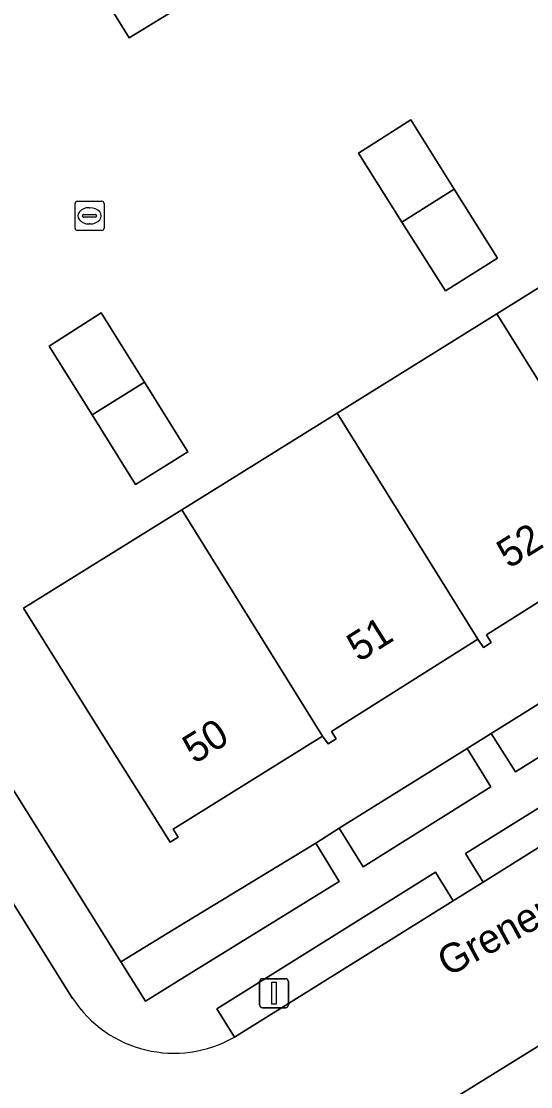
# Model space of a CAD drawing. Extents: x 159279 to 160377, y 384531 to 385888.
# Drawn here: x 159564.96 to 159582.48, y 385393.14 to 385429.79 of the extents above; entities that cross this region are included whole.
import ezdxf

# ---------------------------------------------------------------- set-up
doc = ezdxf.new("R2010")
doc.units = 0
for name, color, linetype in [('IMGEO_Erf', 7, 'Continuous'), ('IMGEO_Groenvoorziening', 7, 'Continuous'), ('IMGEO_Kolk', 7, 'Continuous'), ('IMGEO_Lichtmast', 7, 'Continuous'), ('IMGEO_Openbare_ruimte_label', 7, 'Continuous'), ('IMGEO_Pand', 7, 'Continuous'), ('IMGEO_Pand_nummerreeks', 7, 'Continuous'), ('IMGEO_Parkeervlak_open', 7, 'Continuous'), ('IMGEO_Rijbaan_lokaal_open', 7, 'Continuous'), ('IMGEO_Voetpad_open', 7, 'Continuous')]:
    doc.layers.add(name, color=color, linetype=linetype)

msp = doc.modelspace()

# ---------------------------------------------------------------- linework, layer by layer
at = {"layer": 'IMGEO_Erf'}
for points in [[(159574.173, 385453.369), (159546.415, 385436.07), (159544.876, 385435.092), (159557.187, 385415.316), (159568.379, 385397.437), (159570.594, 385398.781), (159575.087, 385401.511), (159575.896, 385402.028), (159580.303, 385404.776), (159581.123, 385405.292), (159585.671, 385408.125), (159586.501, 385408.642), (159590.988, 385411.431), (159591.794, 385411.934), (159594.212, 385413.445), (159595.036, 385413.938), (159598.654, 385416.205), (159601.163, 385417.778), (159604.622, 385419.876), (159591.658, 385435.532), (159593.045, 385436.63), (159589.871, 385440.661), (159588.553, 385439.59), (159576.484, 385454.809)], [(159567.181, 385431.643), (159565.684, 385434.073), (159567.489, 385435.185), (159568.99, 385432.764), (159570.49, 385430.343), (159568.668, 385429.23)], [(159578.354, 385426.408), (159579.853, 385424.019), (159581.342, 385421.646), (159579.548, 385420.516), (159578.055, 385422.886), (159576.562, 385425.255)], [(159569.194, 385417.375), (159570.686, 385414.986), (159568.889, 385413.862), (159567.394, 385416.251), (159565.912, 385418.62), (159567.701, 385419.765)]]:
    msp.add_lwpolyline(points, close=True, dxfattribs=at)
msp.add_lwpolyline([(159586.014, 385411.867), (159580.963, 385408.682), (159581.129, 385408.426), (159580.858, 385408.254), (159580.669, 385408.533), (159575.635, 385405.362), (159575.791, 385405.102), (159575.51, 385404.93), (159575.321, 385405.199), (159570.18, 385401.996), (159570.351, 385401.726), (159570.081, 385401.555), (159569.344, 385402.717), (159567.965, 385404.895), (159565.035, 385409.6), (159570.475, 385412.986), (159575.825, 385416.316), (159581.319, 385419.735), (159586.804, 385423.148)], dxfattribs=at)
at = {"layer": 'IMGEO_Groenvoorziening'}
for points in [[(159585.671, 385408.125), (159581.123, 385405.292), (159581.963, 385403.971), (159586.515, 385406.819)], [(159580.303, 385404.776), (159575.896, 385402.028), (159576.714, 385400.704), (159581.11, 385403.451)], [(159585.051, 385402.798), (159584.427, 385403.769), (159580.243, 385401.157), (159580.845, 385400.177)], [(159575.893, 385400.195), (159575.087, 385401.511), (159570.594, 385398.781), (159568.379, 385397.437), (159569.229, 385396.079), (159570.888, 385397.114)], [(159579.812, 385399.534), (159579.212, 385400.512), (159571.689, 385395.814), (159572.286, 385394.844)]]:
    msp.add_lwpolyline(points, close=True, dxfattribs=at)
at = {"layer": 'IMGEO_Kolk'}
for p, q in [((159566.803, 385422.675), (159566.803, 385423.527)), ((159566.878, 385423.601), (159567.73, 385423.601)), ((159567.804, 385423.527), (159567.804, 385422.675)), ((159567.105, 385423.144), (159567.503, 385423.144)), ((159567.291, 385423.381), (159567.316, 385423.381)), ((159567.062, 385423.095), (159567.062, 385423.107)), ((159567.5, 385423.058), (159567.102, 385423.058)), ((159567.314, 385422.821), (159567.289, 385422.821)), ((159567.546, 385423.107), (159567.546, 385423.095)), ((159567.73, 385422.601), (159566.878, 385422.601))]:
    msp.add_line(p, q, dxfattribs=at)
for points in [[(159566.803, 385422.675), (159566.803, 385423.527)], [(159566.878, 385423.601), (159567.73, 385423.601)], [(159567.804, 385423.527), (159567.804, 385422.675)], [(159567.73, 385422.601), (159566.878, 385422.601)]]:
    msp.add_lwpolyline(points, dxfattribs=at)
for centre, radius, start, end in [((159566.88, 385423.525), 0.0765, 91.552, 178.448), ((159566.88, 385423.525), 0.0765, 91.552, 178.448), ((159567.728, 385423.525), 0.0765, 1.552, 88.448), ((159567.728, 385423.525), 0.0765, 1.552, 88.448), ((159567.102, 385423.104), 0.0403, 85.8775, 175.7526), ((159567.507, 385423.106), 0.0386, 1.7309, 96.639), ((159567.099, 385423.094), 0.0366, 178.938, 274.7102), ((159567.503, 385423.101), 0.043, 264.8664, 352.4533), ((159566.88, 385422.677), 0.0765, 181.552, 268.448), ((159566.88, 385422.677), 0.0765, 181.552, 268.448), ((159567.728, 385422.677), 0.0765, 271.552, 358.448), ((159567.728, 385422.677), 0.0765, 271.552, 358.448)]:
    msp.add_arc(centre, radius, start, end, dxfattribs=at)
for centre, major_axis, ratio, start_param, end_param in [((159567.29, 385423.101), (-0.387, 0.002), 0.722429, 4.712389, 7.853982), ((159567.315, 385423.101), (-0.39, 0.002), 0.717154, 1.570796, 4.712389)]:
    msp.add_ellipse(centre, major_axis=major_axis, ratio=ratio, start_param=start_param, end_param=end_param, dxfattribs=at)
at = {"layer": 'IMGEO_Lichtmast'}
for p, q in [((159573.156, 385395.953), (159573.156, 385396.753)), ((159573.156, 385396.753), (159573.156, 385395.953)), ((159573.256, 385396.853), (159574.046, 385396.853)), ((159574.046, 385396.853), (159573.256, 385396.853)), ((159574.146, 385396.753), (159574.146, 385395.953)), ((159574.146, 385395.953), (159574.146, 385396.753)), ((159574.046, 385395.853), (159573.256, 385395.853)), ((159573.256, 385395.853), (159574.046, 385395.853))]:
    msp.add_line(p, q, dxfattribs=at)
msp.add_lwpolyline([(159573.576, 385396.728), (159573.726, 385396.728), (159573.726, 385395.978), (159573.576, 385395.978), (159573.576, 385396.728)], dxfattribs=at)
for centre, start, end in [((159573.256, 385396.753), 90, 180), ((159573.256, 385396.753), 90, 180), ((159574.046, 385396.753), 0, 90), ((159574.046, 385396.753), 360, 90), ((159573.256, 385395.953), 180, 270), ((159573.256, 385395.953), 180, 270), ((159574.046, 385395.953), 270, 0), ((159574.046, 385395.953), 270, 0)]:
    msp.add_arc(centre, 0.1, start, end, dxfattribs=at)
at = {"layer": 'IMGEO_Pand'}
for points in [[(159568.99, 385432.764), (159567.181, 385431.643), (159568.668, 385429.23), (159570.49, 385430.343)], [(159578.354, 385426.408), (159576.562, 385425.255), (159578.055, 385422.886), (159579.853, 385424.019)], [(159579.853, 385424.019), (159578.055, 385422.886), (159579.548, 385420.516), (159581.342, 385421.646)], [(159586.804, 385423.148), (159581.319, 385419.735), (159586.343, 385411.661), (159586.472, 385411.738), (159586.32, 385412.02), (159591.343, 385415.201), (159591.56, 385414.908), (159591.817, 385415.072), (159591.655, 385415.354)], [(159567.701, 385419.765), (159565.912, 385418.62), (159567.394, 385416.251), (159569.194, 385417.375)], [(159581.319, 385419.735), (159575.825, 385416.316), (159580.669, 385408.533), (159580.858, 385408.254), (159581.129, 385408.426), (159580.963, 385408.682), (159586.014, 385411.867), (159586.211, 385411.582), (159586.343, 385411.661)], [(159569.194, 385417.375), (159567.394, 385416.251), (159568.889, 385413.862), (159570.686, 385414.986)], [(159575.825, 385416.316), (159570.475, 385412.986), (159575.321, 385405.199), (159575.51, 385404.93), (159575.791, 385405.102), (159575.635, 385405.362), (159580.669, 385408.533)], [(159570.475, 385412.986), (159565.035, 385409.6), (159567.965, 385404.895), (159569.344, 385402.717), (159570.081, 385401.555), (159570.351, 385401.726), (159570.18, 385401.996), (159575.321, 385405.199)]]:
    msp.add_lwpolyline(points, close=True, dxfattribs=at)
at = {"layer": 'IMGEO_Parkeervlak_open'}
msp.add_lwpolyline([(159586.7, 385390.996), (159584, 385395.308), (159577.283, 385391.144), (159579.982, 385386.809)], close=True, dxfattribs=at)
at = {"layer": 'IMGEO_Rijbaan_lokaal_open'}
for points in [[(159566.721, 385396.176), (159543.163, 385433.937), (159526.721, 385423.666), (159557.684, 385373.918), (159585.844, 385328.715), (159586.834, 385327.175), (159586.995, 385326.924), (159589.962, 385328.78), (159589.295, 385329.853), (159588.331, 385331.359), (159586.447, 385334.412), (159579.858, 385344.998), (159579.015, 385346.375), (159573.978, 385354.409), (159573.199, 385355.697), (159568.168, 385363.744), (159567.323, 385365.147), (159562.201, 385373.298), (159561.027, 385375.175)], [(159575.334, 385389.941), (159577.283, 385391.144), (159584, 385395.308), (159588.467, 385398.112), (159597.442, 385403.674), (159601.486, 385406.201), (159610.422, 385411.774), (159611.731, 385412.583), (159608.104, 385417.162), (159595.737, 385409.456), (159594.718, 385408.821), (159586.072, 385403.434), (159585.051, 385402.798), (159580.845, 385400.177), (159579.812, 385399.534), (159572.286, 385394.844)]]:
    msp.add_lwpolyline(points, dxfattribs=at)
msp.add_arc((159570.207, 385398.448), 4.16, 213.0917, 299.9869, dxfattribs=at)
at = {"layer": 'IMGEO_Voetpad_open'}
for points in [[(159543.163, 385433.937), (159566.721, 385396.176)], [(159586.515, 385406.819), (159581.963, 385403.971), (159581.123, 385405.292), (159580.303, 385404.776), (159581.11, 385403.451), (159576.714, 385400.704), (159575.896, 385402.028), (159575.087, 385401.511), (159575.893, 385400.195), (159570.888, 385397.114), (159569.229, 385396.079), (159568.379, 385397.437), (159557.187, 385415.316)], [(159572.286, 385394.844), (159571.689, 385395.814), (159579.212, 385400.512), (159579.812, 385399.534), (159580.845, 385400.177), (159580.243, 385401.157), (159584.427, 385403.769), (159585.051, 385402.798), (159586.072, 385403.434), (159585.47, 385404.412), (159594.081, 385409.784)]]:
    msp.add_lwpolyline(points, dxfattribs=at)
msp.add_arc((159570.207, 385398.448), 4.16, 213.0917, 299.9869, dxfattribs=at)

# ---------------------------------------------------------------- texts
at = {"layer": 'IMGEO_Openbare_ruimte_label'}
msp.add_text('Grenenhout', height=1, rotation=28.487, dxfattribs=at).set_placement((159579.631, 385396.901))
at = {"layer": 'IMGEO_Pand_nummerreeks'}
for s, rotation, p in [('52', 32.2346, (159581.734, 385410.942)), ('51', 32.206, (159576.573, 385407.726)), ('50', 31.9252, (159570.917, 385404.222))]:
    msp.add_text(s, height=1, rotation=rotation, dxfattribs=at).set_placement(p)

doc.saveas('drawing.dxf')
